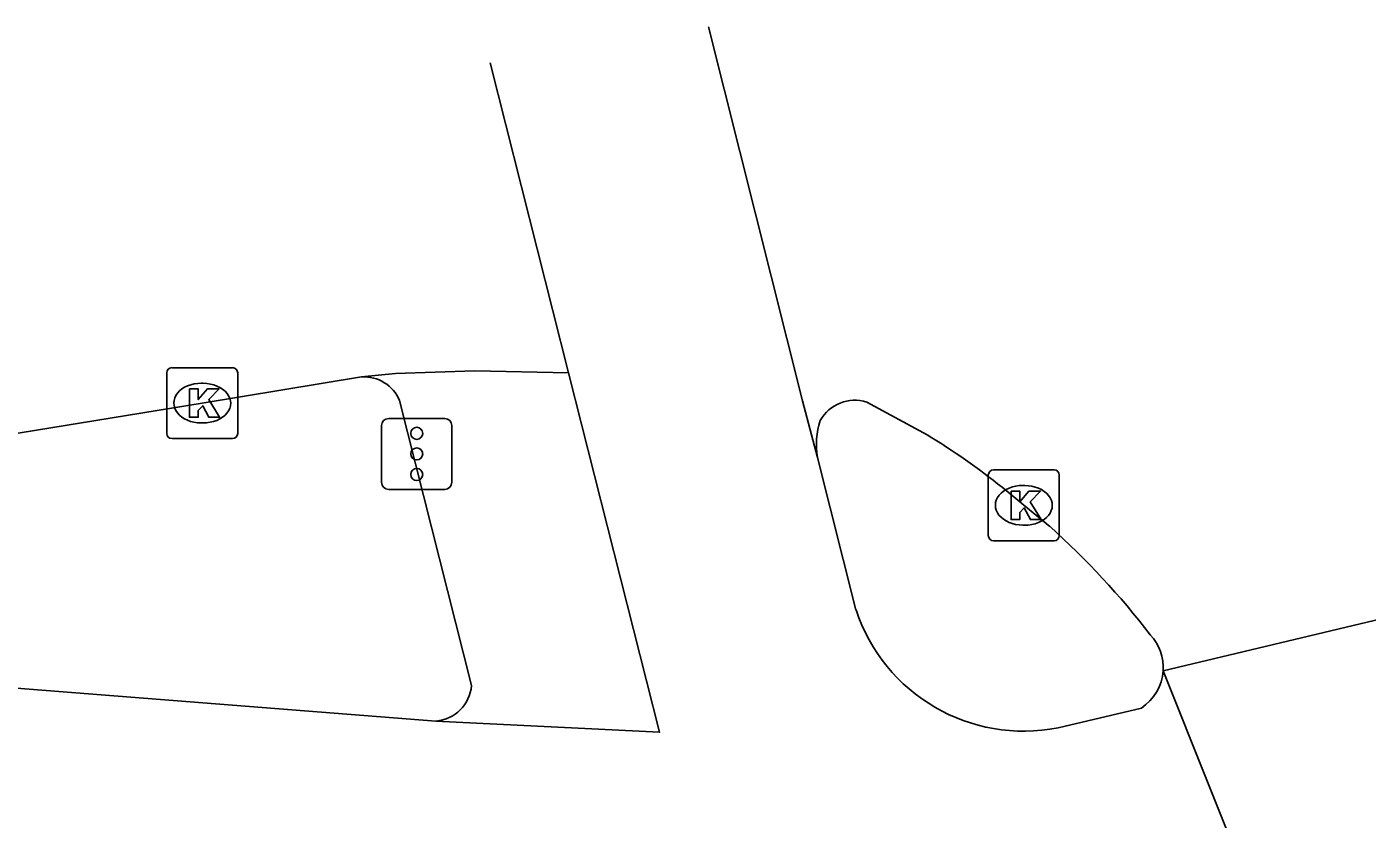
# Model space of a CAD drawing. Extents: x 158461 to 159795, y 387220 to 388672.
# Drawn here: x 159526.58 to 159545.47, y 388656.47 to 388667.64 of the extents above; entities that cross this region are included whole.
import ezdxf

# ---------------------------------------------------------------- set-up
doc = ezdxf.new("R2010")
doc.units = 0
for name, color, linetype in [('IMGEO_Fietspad_gesloten', 7, 'Continuous'), ('IMGEO_Kolk', 7, 'Continuous'), ('IMGEO_Rijbaan_lokaal_gesloten', 7, 'Continuous'), ('IMGEO_Rijbaan_regionaal_gesloten', 7, 'Continuous'), ('IMGEO_Verkeersregelinstallatiepaal', 7, 'Continuous'), ('IMGEO_Voetpad_open', 7, 'Continuous')]:
    doc.layers.add(name, color=color, linetype=linetype)

msp = doc.modelspace()

# ---------------------------------------------------------------- linework, layer by layer
at = {"layer": 'IMGEO_Fietspad_gesloten'}
for points in [[(159534.216, 388662.76), (159535.497, 388657.693), (159532.344, 388657.851)], [(159538.266, 388659.419), (159537.725, 388661.568)], [(159532.344, 388657.851), (159515.976, 388659.137)], [(159542.289, 388658.035), (159541.115, 388657.755)]]:
    msp.add_lwpolyline(points, dxfattribs=at)
for centre, radius, start, end in [((159540.633, 388660.2), 2.492, 198.2661, 281.1585), ((159541.917, 388658.604), 0.68, 303.1966, 356.0451)]:
    msp.add_arc(centre, radius, start, end, dxfattribs=at)
at = {"layer": 'IMGEO_Kolk'}
for p, q in [((159528.55, 388661.908), (159528.55, 388662.76)), ((159528.625, 388662.834), (159529.477, 388662.834)), ((159529.551, 388662.76), (159529.551, 388661.908)), ((159529.038, 388662.614), (159529.063, 388662.614)), ((159529.061, 388662.054), (159529.036, 388662.054)), ((159529.477, 388661.834), (159528.625, 388661.834)), ((159540.206, 388661.393), (159541.058, 388661.393)), ((159540.131, 388660.467), (159540.131, 388661.319)), ((159540.619, 388661.173), (159540.644, 388661.173)), ((159541.132, 388661.319), (159541.132, 388660.467)), ((159540.642, 388660.613), (159540.617, 388660.613)), ((159541.058, 388660.393), (159540.206, 388660.393))]:
    msp.add_line(p, q, dxfattribs=at)
for points in [[(159528.55, 388661.908), (159528.55, 388662.76)], [(159528.625, 388662.834), (159529.477, 388662.834)], [(159529.551, 388662.76), (159529.551, 388661.908)], [(159528.871, 388662.534), (159528.994, 388662.534), (159528.994, 388662.383), (159529.124, 388662.534), (159529.288, 388662.534), (159529.142, 388662.383), (159529.295, 388662.134), (159529.143, 388662.134), (159529.058, 388662.298), (159528.994, 388662.231), (159528.994, 388662.134), (159528.871, 388662.134), (159528.871, 388662.534)], [(159529.477, 388661.834), (159528.625, 388661.834)], [(159540.206, 388661.393), (159541.058, 388661.393)], [(159540.131, 388660.467), (159540.131, 388661.319)], [(159541.132, 388661.319), (159541.132, 388660.467)], [(159540.452, 388661.093), (159540.575, 388661.093), (159540.575, 388660.942), (159540.705, 388661.093), (159540.869, 388661.093), (159540.723, 388660.942), (159540.876, 388660.693), (159540.724, 388660.693), (159540.639, 388660.857), (159540.575, 388660.79), (159540.575, 388660.693), (159540.452, 388660.693), (159540.452, 388661.093)], [(159541.058, 388660.393), (159540.206, 388660.393)]]:
    msp.add_lwpolyline(points, dxfattribs=at)
for centre, start, end in [((159528.627, 388662.758), 91.552, 178.448), ((159528.627, 388662.758), 91.552, 178.448), ((159529.475, 388662.758), 1.552, 88.448), ((159529.475, 388662.758), 1.552, 88.448), ((159528.627, 388661.91), 181.552, 268.448), ((159528.627, 388661.91), 181.552, 268.448), ((159529.475, 388661.91), 271.552, 358.448), ((159529.475, 388661.91), 271.552, 358.448), ((159540.208, 388661.317), 91.552, 178.448), ((159540.208, 388661.317), 91.552, 178.448), ((159541.056, 388661.317), 1.552, 88.448), ((159541.056, 388661.317), 1.552, 88.448), ((159540.208, 388660.469), 181.552, 268.448), ((159540.208, 388660.469), 181.552, 268.448), ((159541.056, 388660.469), 271.552, 358.448), ((159541.056, 388660.469), 271.552, 358.448)]:
    msp.add_arc(centre, 0.0765, start, end, dxfattribs=at)
for centre, major_axis, ratio, start_param, end_param in [((159529.037, 388662.334), (-0.387, 0.002), 0.722429, 4.712389, 7.853982), ((159529.062, 388662.334), (-0.39, 0.002), 0.717154, 1.570796, 4.712389), ((159540.618, 388660.893), (-0.387, 0.002), 0.722429, 4.712389, 7.853982), ((159540.643, 388660.893), (-0.39, 0.002), 0.717154, 1.570796, 4.712389)]:
    msp.add_ellipse(centre, major_axis=major_axis, ratio=ratio, start_param=start_param, end_param=end_param, dxfattribs=at)
at = {"layer": 'IMGEO_Rijbaan_lokaal_gesloten'}
for points in [[(159533.108, 388667.132), (159534.216, 388662.76)], [(159515.938, 388660.191), (159516.244, 388660.245), (159529.051, 388662.334), (159531.298, 388662.703)], [(159531.298, 388662.703), (159531.775, 388662.75), (159532.894, 388662.791), (159534.216, 388662.76)]]:
    msp.add_lwpolyline(points, dxfattribs=at)
at = {"layer": 'IMGEO_Rijbaan_regionaal_gesloten'}
for points in [[(159537.725, 388661.568), (159537.514, 388662.368), (159536.187, 388667.641)], [(159538.418, 388662.348), (159539.269, 388661.886)], [(159540.325, 388661.148), (159540.632, 388660.893), (159541.001, 388660.594)], [(159542.595, 388658.557), (159547.124, 388659.638)], [(159543.874, 388655.358), (159542.595, 388658.557)]]:
    msp.add_lwpolyline(points, dxfattribs=at)
for centre, radius, start, end in [((159538.249, 388661.818), 0.556, 72.3134, 150.9875), ((159538.773, 388661.753), 1.064, 161.6359, 190.0049), ((159534.286, 388653.631), 9.642, 51.221, 58.8824), ((159533.231, 388651.977), 11.603, 37.6767, 47.957), ((159541.908, 388658.602), 0.688, 356.231, 42.7076)]:
    msp.add_arc(centre, radius, start, end, dxfattribs=at)
at = {"layer": 'IMGEO_Verkeersregelinstallatiepaal'}
for p, q in [((159531.679, 388662.118), (159532.469, 388662.118)), ((159532.469, 388662.118), (159531.679, 388662.118)), ((159531.579, 388661.218), (159531.579, 388662.018)), ((159531.579, 388662.018), (159531.579, 388661.218)), ((159532.569, 388662.018), (159532.569, 388661.218)), ((159532.569, 388661.218), (159532.569, 388662.018)), ((159532.469, 388661.118), (159531.679, 388661.118)), ((159531.679, 388661.118), (159532.469, 388661.118))]:
    msp.add_line(p, q, dxfattribs=at)
for centre in [(159532.074, 388661.908), (159532.074, 388661.618), (159532.074, 388661.328)]:
    msp.add_circle(centre, 0.085, dxfattribs=at)
for centre, start, end in [((159531.679, 388662.018), 90, 180), ((159531.679, 388662.018), 90, 180), ((159532.469, 388662.018), 0, 90), ((159532.469, 388662.018), 360, 90), ((159531.679, 388661.218), 180, 270), ((159531.679, 388661.218), 180, 270), ((159532.469, 388661.218), 270, 0), ((159532.469, 388661.218), 270, 0)]:
    msp.add_arc(centre, 0.1, start, end, dxfattribs=at)
at = {"layer": 'IMGEO_Voetpad_open'}
msp.add_lwpolyline([(159532.846, 388658.352), (159531.832, 388662.373)], dxfattribs=at)
for centre, radius, start, end in [((159531.33, 388662.157), 0.547, 23.2403, 93.3295), ((159532.306, 388658.391), 0.541, 273.9888, 355.8969)]:
    msp.add_arc(centre, radius, start, end, dxfattribs=at)

doc.saveas('drawing.dxf')
